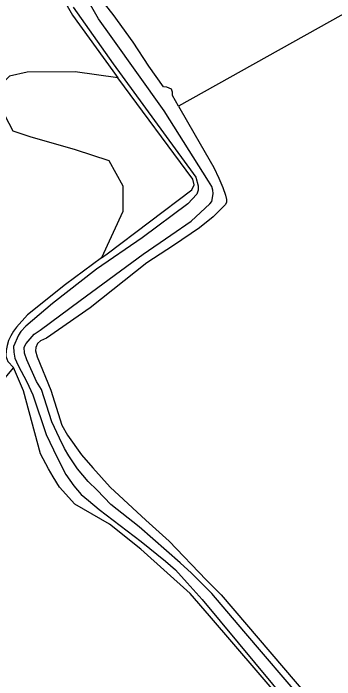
# Model space of a CAD drawing. Extents: x 156414 to 157775, y 382335 to 383765.
# Drawn here: x 157439.9 to 157502.8, y 382680.1 to 382810.6 of the extents above; entities that cross this region are included whole.
import ezdxf

# ---------------------------------------------------------------- set-up
doc = ezdxf.new("R2010")
doc.units = 0
for name, color, linetype in [('IMGEO_Grasland_agrarisch', 7, 'Continuous'), ('IMGEO_Groenvoorziening', 7, 'Continuous'), ('IMGEO_Loofbos', 7, 'Continuous'), ('IMGEO_Oever', 7, 'Continuous'), ('IMGEO_Waterloop', 7, 'Continuous')]:
    doc.layers.add(name, color=color, linetype=linetype)

msp = doc.modelspace()

# ---------------------------------------------------------------- linework, layer by layer
at = {"layer": 'IMGEO_Grasland_agrarisch'}
for points in [[(157645.27, 382701.58), (157645.62, 382708.21), (157645.21, 382720.7), (157643.94, 382729.39), (157637.12, 382773.69), (157630.61, 382772.64), (157613.36, 382871.36), (157472.24, 382792.46)], [(157472.24, 382792.46), (157475.5, 382786.74), (157479.12, 382780.45), (157480.11, 382778.35), (157480.9, 382776.49), (157481.42, 382774.98), (157481.62, 382774.14), (157481.63, 382773.54), (157481.33, 382773.09), (157479.01, 382770.79), (157476.32, 382768.6), (157471.22, 382765.16), (157466.03, 382761.73), (157454.92, 382752.91), (157446.38, 382746.97), (157445.23, 382746.48), (157444.66, 382745.93), (157444.3, 382745.17), (157444.25, 382744.52), (157444.56, 382743.33), (157447.26, 382736.83), (157449.42, 382729.95), (157450.49, 382728.01), (157453.27, 382724.17), (157455.49, 382721.62), (157458.83, 382717.79), (157465.86, 382711.37), (157470.43, 382707.21), (157477.63, 382699.66), (157480.55, 382696.74), (157500, 382673.91)], [(157439.93, 382741.28), (157429.05, 382728.28), (157424.53, 382721.99), (157419.96, 382716.29), (157394.35, 382686.42)], [(157517.76, 382647.74), (157515.98, 382649.8), (157502.5, 382664.38), (157478.3, 382692.63), (157474.54, 382696.98), (157464.85, 382705.65), (157458.71, 382710.56), (157451.92, 382714.46), (157448.91, 382717.8), (157447.71, 382719.81), (157446.8, 382721.42), (157445.24, 382724.36), (157441.86, 382736.67), (157439.93, 382741.28)]]:
    msp.add_lwpolyline(points, dxfattribs=at)
at = {"layer": 'IMGEO_Groenvoorziening'}
for points in [[(157446.21, 382819.67), (157446.55, 382819.03), (157451.51, 382810.29), (157459.37, 382799.33), (157460.37, 382797.98)], [(157472.24, 382792.46), (157471.05, 382794.54), (157471.07, 382795.21), (157470.83, 382795.79), (157469.92, 382796.15), (157469.28, 382796.2), (157466.4, 382800.29), (157463.35, 382805), (157459.42, 382810.4), (157455.45, 382815.51)], [(157457.14, 382762.7), (157450.08, 382757.51), (157442.65, 382751.57), (157440.52, 382749.15), (157439.9, 382748.35), (157439.38, 382747.48), (157438.97, 382746.56), (157438.66, 382745.59), (157438.48, 382744.6), (157438.41, 382743.59), (157438.41, 382743.48), (157438.85, 382742.42)]]:
    msp.add_lwpolyline(points, dxfattribs=at)
at = {"layer": 'IMGEO_Loofbos'}
for points in [[(157460.37, 382797.98), (157452.02, 382799.17), (157442.63, 382799.1), (157439.13, 382798.32), (157437.04, 382796.22), (157437.4, 382792.24), (157439.79, 382787.62), (157443.13, 382786.47), (157452.01, 382783.98), (157458.62, 382781.77), (157461.32, 382776.82), (157461.32, 382771.8), (157457.14, 382762.7)], [(157457.14, 382762.7), (157458.25, 382763.52), (157474.82, 382776.05), (157475.27, 382777), (157475.04, 382778.14), (157460.37, 382797.98)]]:
    msp.add_lwpolyline(points, dxfattribs=at)
at = {"layer": 'IMGEO_Oever'}
msp.add_lwpolyline([(157438.85, 382742.42), (157439.93, 382741.28)], dxfattribs=at)
at = {"layer": 'IMGEO_Waterloop'}
for points in [[(157496.95, 382675.64), (157485.04, 382689.59), (157478.74, 382696.97), (157474.76, 382700.94), (157472.57, 382702.99), (157464.52, 382710.03), (157458.98, 382714.41), (157456.3, 382717.2), (157454.54, 382718.94), (157452.43, 382721.38), (157450.73, 382723.95), (157449.94, 382725.35), (157448.96, 382727.38), (157447.43, 382730.58), (157445.39, 382736.93), (157444.41, 382738.53), (157442.56, 382742.78), (157442.08, 382744.06), (157442.01, 382745.24), (157442.39, 382745.96), (157443.97, 382747.77), (157445.13, 382748.56), (157453.01, 382754.38), (157465.33, 382763.46), (157470.71, 382767.18), (157474.73, 382769.9), (157478.37, 382773.33), (157478.72, 382773.78), (157478.89, 382774.5), (157479.02, 382775.31), (157478.96, 382776.01), (157478.72, 382776.73), (157478.12, 382777.76), (157469.43, 382791.52), (157459.06, 382806.07), (157456.54, 382809.58), (157450.52, 382820.27)], [(157451.58, 382811.85), (157459.44, 382800.72), (157471.58, 382784.06), (157475.11, 382779.22), (157475.64, 382778.55), (157476.05, 382776.82), (157476.09, 382775.96), (157475.84, 382775.23), (157474.02, 382773.29), (157465.13, 382766.66), (157456.17, 382760.5), (157447.56, 382753.8), (157442.37, 382749.34), (157441.39, 382748.32), (157440.9, 382747.59), (157439.92, 382745.36), (157439.97, 382744.27), (157440.18, 382743.1), (157440.86, 382741.67), (157442.55, 382738.42), (157443.7, 382735.9), (157446.31, 382728.1), (157448.47, 382723.61), (157450.2, 382720.28), (157451.71, 382718.05), (157453.18, 382716.37), (157454.6, 382715.21), (157456.7, 382713.46), (157464.89, 382707.19), (157469.68, 382703.33), (157471.63, 382701.61), (157473.89, 382699.04), (157476.85, 382695.83), (157494.17, 382674.98)]]:
    msp.add_lwpolyline(points, dxfattribs=at)

doc.saveas('drawing.dxf')
